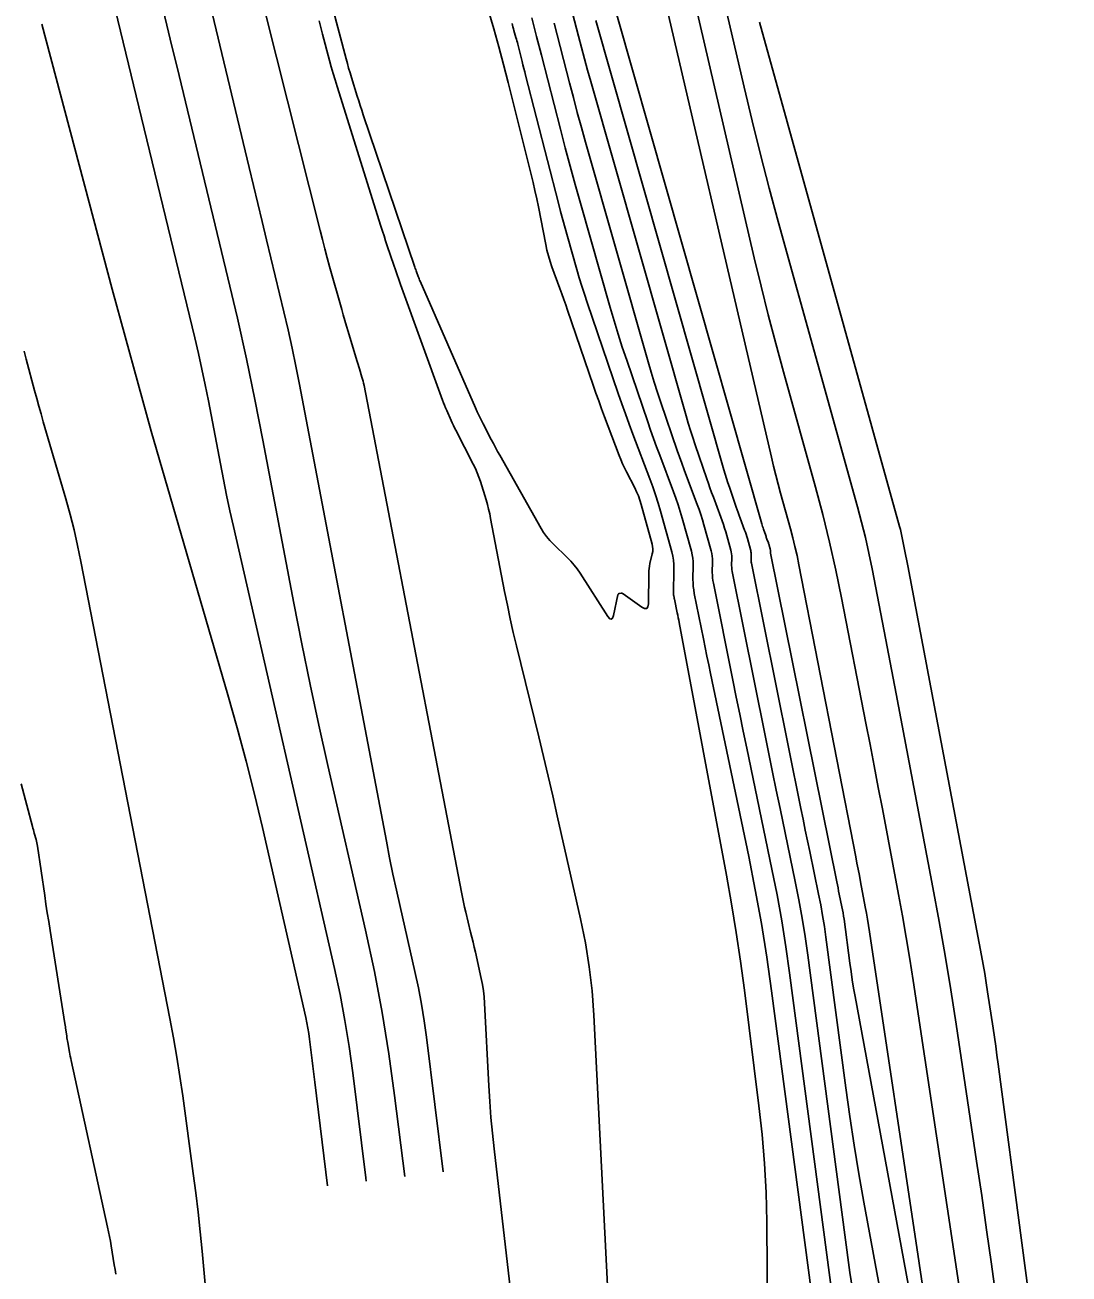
# Model space of a CAD drawing. Extents: x 1768942 to 1774819, y 723037 to 732099.
# Drawn here: x 1770775.7 to 1770854.5, y 725920.2 to 726014.5 of the extents above; entities that cross this region are included whole.
import ezdxf

# ---------------------------------------------------------------- set-up
doc = ezdxf.new("R2010")
doc.units = 0
doc.layers.add('R_Contours', color=7, linetype='Continuous')

msp = doc.modelspace()

# ---------------------------------------------------------------- linework, layer by layer
at = {"layer": 'R_Contours'}
for points in [[(1770788.143, 726038.115), (1770797.995, 725998.943), (1770798.169, 725998.261), (1770798.348, 725997.58), (1770798.532, 725996.901), (1770798.72, 725996.223), (1770799.627, 725992.996), (1770799.746, 725992.578), (1770799.866, 725992.16), (1770799.989, 725991.744), (1770800.114, 725991.327), (1770800.775, 725989.145), (1770800.822, 725988.988), (1770800.87, 725988.832), (1770800.918, 725988.675), (1770800.966, 725988.519), (1770801.157, 725987.894), (1770801.203, 725987.737), (1770801.245, 725987.579), (1770801.282, 725987.42), (1770801.315, 725987.26), (1770808.663, 725949.032), (1770808.739, 725948.651), (1770808.819, 725948.271), (1770808.904, 725947.891), (1770808.994, 725947.513), (1770809.364, 725946.002), (1770809.455, 725945.624), (1770809.545, 725945.246), (1770809.633, 725944.867), (1770809.72, 725944.488), (1770810.167, 725942.506), (1770810.26, 725942.048), (1770810.333, 725941.588), (1770810.386, 725941.124), (1770810.42, 725940.658), (1770810.736, 725934.416), (1770810.807, 725933.221), (1770810.896, 725932.027), (1770811.005, 725930.835), (1770811.133, 725929.645), (1770815.518, 725891.687)], [(1770807.289, 725927.928), (1770806.027, 725938.075), (1770805.856, 725939.321), (1770805.654, 725940.562), (1770805.421, 725941.797), (1770805.156, 725943.026), (1770804.035, 725947.933), (1770803.76, 725949.161), (1770803.497, 725950.391), (1770803.245, 725951.624), (1770803.004, 725952.859), (1770796.448, 725987.331), (1770796.178, 725988.706), (1770795.891, 725990.078), (1770795.586, 725991.446), (1770795.265, 725992.81), (1770793.947, 725998.259), (1770793.618, 725999.621), (1770793.29, 726000.984), (1770792.963, 726002.347), (1770792.636, 726003.71), (1770785.155, 726034.996)], [(1770779.115, 726029.8), (1770788.541, 725990.84), (1770788.818, 725989.661), (1770789.081, 725988.479), (1770789.329, 725987.294), (1770789.563, 725986.106), (1770790.468, 725981.346), (1770790.7, 725980.157), (1770790.942, 725978.971), (1770791.196, 725977.787), (1770791.46, 725976.605), (1770799.082, 725943.256), (1770799.502, 725941.304), (1770799.873, 725939.343), (1770800.194, 725937.374), (1770800.465, 725935.395), (1770801.451, 725927.465), (1770801.481, 725927.223)], [(1770796.696, 726024.236), (1770799.959, 726011.897), (1770800.055, 726011.543), (1770800.154, 726011.19), (1770800.258, 726010.838), (1770800.366, 726010.487), (1770800.805, 726009.087), (1770800.916, 726008.737), (1770801.029, 726008.388), (1770801.144, 726008.04), (1770801.26, 726007.692), (1770805.154, 725996.179), (1770805.185, 725996.09), (1770805.215, 725996.002), (1770805.247, 725995.913), (1770805.278, 725995.825), (1770805.406, 725995.473), (1770805.439, 725995.385), (1770805.473, 725995.298), (1770805.508, 725995.211), (1770805.545, 725995.125), (1770809.728, 725985.569), (1770809.865, 725985.263), (1770810.007, 725984.96), (1770810.153, 725984.659), (1770810.305, 725984.36), (1770810.922, 725983.169), (1770811.077, 725982.872), (1770811.235, 725982.576), (1770811.396, 725982.282), (1770811.56, 725981.99), (1770814.678, 725976.47), (1770814.874, 725976.151), (1770815.091, 725975.85), (1770815.329, 725975.565), (1770815.589, 725975.296), (1770816.672, 725974.256), (1770816.935, 725973.989), (1770817.18, 725973.708), (1770817.408, 725973.413), (1770817.62, 725973.104), (1770819.727, 725969.827), (1770819.865, 725969.656), (1770819.981, 725969.612), (1770820.074, 725969.694), (1770820.143, 725969.902), (1770820.476, 725971.456), (1770820.488, 725971.491), (1770820.507, 725971.517), (1770820.535, 725971.537), (1770820.57, 725971.548), (1770820.724, 725971.578), (1770820.762, 725971.582), (1770820.798, 725971.578), (1770820.833, 725971.567), (1770820.866, 725971.547), (1770822.283, 725970.533), (1770822.499, 725970.417), (1770822.655, 725970.42), (1770822.749, 725970.543), (1770822.783, 725970.787), (1770822.806, 725973.069), (1770822.813, 725973.258), (1770822.831, 725973.445), (1770822.859, 725973.631), (1770822.898, 725973.816), (1770823.074, 725974.553), (1770823.107, 725974.737), (1770823.115, 725974.92), (1770823.101, 725975.103), (1770823.062, 725975.286), (1770822.239, 725978.28), (1770822.14, 725978.604), (1770822.026, 725978.922), (1770821.894, 725979.233), (1770821.747, 725979.538), (1770821.123, 725980.746), (1770820.972, 725981.05), (1770820.829, 725981.357), (1770820.696, 725981.669), (1770820.571, 725981.985), (1770819.47, 725984.902), (1770819.248, 725985.495), (1770819.032, 725986.089), (1770818.82, 725986.686), (1770818.613, 725987.284), (1770816.683, 725992.934), (1770816.541, 725993.346), (1770816.397, 725993.757), (1770816.251, 725994.167), (1770816.102, 725994.576), (1770815.501, 725996.212), (1770815.36, 725996.623), (1770815.234, 725997.038), (1770815.126, 725997.459), (1770815.033, 725997.884), (1770814.474, 726000.729), (1770814.349, 726001.345), (1770814.216, 726001.959), (1770814.075, 726002.571), (1770813.926, 726003.181), (1770812.189, 726010.113), (1770811.842, 726011.469), (1770811.481, 726012.822), (1770811.106, 726014.171), (1770810.718, 726015.517)], [(1770822.751, 726021.916), (1770832.067, 725981.835), (1770832.228, 725981.157), (1770832.397, 725980.48), (1770832.573, 725979.806), (1770832.756, 725979.133), (1770833.503, 725976.445), (1770833.683, 725975.772), (1770833.849, 725975.095), (1770834.003, 725974.415), (1770834.143, 725973.732), (1770838.433, 725951.694), (1770838.525, 725951.223), (1770838.615, 725950.751), (1770838.706, 725950.279), (1770838.795, 725949.807), (1770839.153, 725947.918), (1770839.24, 725947.446), (1770839.323, 725946.973), (1770839.401, 725946.499), (1770839.474, 725946.024), (1770846.98, 725896.025)], [(1770846.442, 725897.464), (1770838.389, 725941.142), (1770838.277, 725941.77), (1770838.173, 725942.4), (1770838.078, 725943.03), (1770837.99, 725943.662), (1770837.551, 725946.98), (1770837.517, 725947.218), (1770837.479, 725947.455), (1770837.437, 725947.692), (1770837.39, 725947.928), (1770837.194, 725948.869), (1770837.145, 725949.104), (1770837.097, 725949.34), (1770837.049, 725949.576), (1770837.001, 725949.811), (1770831.998, 725974.597), (1770831.994, 725974.624), (1770831.991, 725974.651), (1770831.989, 725974.678), (1770831.988, 725974.706), (1770831.99, 725974.815), (1770831.989, 725974.843), (1770831.987, 725974.87), (1770831.982, 725974.897), (1770831.976, 725974.923), (1770831.905, 725975.18), (1770831.89, 725975.232), (1770831.874, 725975.283), (1770831.856, 725975.334), (1770831.838, 725975.384), (1770831.731, 725975.668), (1770831.707, 725975.732), (1770831.683, 725975.796), (1770831.66, 725975.86), (1770831.638, 725975.925), (1770831.475, 725976.402), (1770831.441, 725976.503), (1770831.408, 725976.605), (1770831.377, 725976.707), (1770831.347, 725976.81), (1770819.211, 726019.394)], [(1770847.095, 725913.55), (1770842.771, 725942.352), (1770842.519, 725943.979), (1770842.251, 725945.603), (1770841.968, 725947.224), (1770841.67, 725948.843), (1770840.445, 725955.312), (1770840.138, 725956.929), (1770839.829, 725958.546), (1770839.517, 725960.163), (1770839.204, 725961.779), (1770837.365, 725971.221), (1770836.933, 725973.329), (1770836.46, 725975.427), (1770835.946, 725977.515), (1770835.39, 725979.593), (1770832.974, 725988.291), (1770832.39, 725990.434), (1770831.83, 725992.584), (1770831.292, 725994.739), (1770830.778, 725996.901), (1770825.51, 726019.567)], [(1770849.025, 725918.364), (1770848.676, 725920.956), (1770848.316, 725923.547), (1770847.945, 725926.136), (1770847.562, 725928.723), (1770846.009, 725939.069), (1770845.609, 725941.653), (1770845.184, 725944.233), (1770844.734, 725946.809), (1770844.26, 725949.381), (1770841.496, 725963.979), (1770841.272, 725965.161), (1770841.046, 725966.342), (1770840.818, 725967.524), (1770840.589, 725968.705), (1770839.669, 725973.429), (1770839.428, 725974.607), (1770839.163, 725975.78), (1770838.876, 725976.948), (1770838.565, 725978.11), (1770832.584, 725999.635), (1770831.898, 726002.155), (1770831.239, 726004.681), (1770830.607, 726007.215), (1770830.003, 726009.756), (1770827.638, 726019.932)], [(1770816.635, 726017.02), (1770817.51, 726013.608), (1770817.731, 726012.756), (1770817.958, 726011.905), (1770818.191, 726011.056), (1770818.43, 726010.208), (1770825.623, 725984.969), (1770825.783, 725984.419), (1770825.951, 725983.87), (1770826.127, 725983.324), (1770826.309, 725982.779), (1770827.187, 725980.217), (1770827.307, 725979.869), (1770827.43, 725979.523), (1770827.556, 725979.178), (1770827.685, 725978.834), (1770828.261, 725977.311), (1770828.359, 725977.04), (1770828.452, 725976.768), (1770828.538, 725976.493), (1770828.618, 725976.216), (1770829.002, 725974.835), (1770829.036, 725974.692), (1770829.06, 725974.548), (1770829.073, 725974.403), (1770829.076, 725974.256), (1770829.068, 725973.667), (1770829.07, 725973.52), (1770829.08, 725973.374), (1770829.097, 725973.228), (1770829.123, 725973.083), (1770831.593, 725960.844), (1770831.872, 725959.465), (1770832.154, 725958.087), (1770832.437, 725956.708), (1770832.723, 725955.331), (1770833.871, 725949.821), (1770834.145, 725948.442), (1770834.394, 725947.058), (1770834.616, 725945.669), (1770834.814, 725944.277), (1770837.606, 725923.165), (1770838.001, 725920.314), (1770838.433, 725917.469)], [(1770804.385, 725927.576), (1770803.626, 725933.678), (1770803.196, 725936.816), (1770802.687, 725939.939), (1770802.099, 725943.048), (1770801.433, 725946.144), (1770798.592, 725958.571), (1770797.909, 725961.627), (1770797.254, 725964.688), (1770796.626, 725967.755), (1770796.027, 725970.829), (1770793.687, 725983.133), (1770793.083, 725986.205), (1770792.442, 725989.269), (1770791.762, 725992.325), (1770791.045, 725995.372), (1770787.35, 726010.644), (1770786.688, 726013.384), (1770786.028, 726016.125)], [(1770798.551, 725926.868), (1770797.604, 725934.681), (1770797.554, 725935.089), (1770797.504, 725935.496), (1770797.454, 725935.903), (1770797.404, 725936.311), (1770797.201, 725937.94), (1770797.145, 725938.346), (1770797.079, 725938.751), (1770797.003, 725939.154), (1770796.917, 725939.555), (1770793.64, 725953.891), (1770793.045, 725956.409), (1770792.414, 725958.918), (1770791.745, 725961.417), (1770791.04, 725963.906), (1770786.279, 725980.258), (1770785.255, 725983.814), (1770784.253, 725987.376), (1770783.272, 725990.945), (1770782.312, 725994.519), (1770777.003, 726014.528)], [(1770820.197, 725909.381), (1770818.658, 725939.736), (1770818.526, 725941.569), (1770818.316, 725943.391), (1770818.028, 725945.202), (1770817.662, 725947.003), (1770815.905, 725954.792), (1770815.566, 725956.283), (1770815.219, 725957.771), (1770814.866, 725959.258), (1770814.507, 725960.744), (1770812.829, 725967.603), (1770812.585, 725968.629), (1770812.354, 725969.658), (1770812.135, 725970.689), (1770811.93, 725971.723), (1770810.872, 725977.23), (1770810.799, 725977.582), (1770810.717, 725977.932), (1770810.625, 725978.279), (1770810.525, 725978.624), (1770810.102, 725980), (1770809.989, 725980.341), (1770809.861, 725980.676), (1770809.718, 725981.004), (1770809.561, 725981.327), (1770808.242, 725983.874), (1770808.148, 725984.059), (1770808.057, 725984.245), (1770807.97, 725984.432), (1770807.885, 725984.621), (1770807.553, 725985.38), (1770807.471, 725985.571), (1770807.393, 725985.762), (1770807.318, 725985.955), (1770807.245, 725986.149), (1770804.073, 725994.889), (1770803.942, 725995.252), (1770803.814, 725995.616), (1770803.687, 725995.981), (1770803.562, 725996.346), (1770803.068, 725997.807), (1770802.945, 725998.173), (1770802.825, 725998.54), (1770802.706, 725998.907), (1770802.59, 725999.275), (1770799.281, 726009.82), (1770799.13, 726010.31), (1770798.985, 726010.803), (1770798.845, 726011.297), (1770798.711, 726011.792), (1770798.186, 726013.778), (1770798.054, 726014.274), (1770797.921, 726014.77)], [(1770812.485, 726014.576), (1770812.519, 726014.444), (1770812.555, 726014.313), (1770812.591, 726014.182), (1770812.629, 726014.051), (1770812.782, 726013.528), (1770812.82, 726013.398), (1770812.856, 726013.267), (1770812.892, 726013.135), (1770812.925, 726013.003), (1770813.25, 726011.708), (1770813.315, 726011.449), (1770813.381, 726011.189), (1770813.447, 726010.929), (1770813.513, 726010.67), (1770815.99, 726001.007), (1770816.153, 726000.379), (1770816.32, 725999.752), (1770816.492, 725999.127), (1770816.668, 725998.502), (1770817.379, 725996.006), (1770817.561, 725995.383), (1770817.751, 725994.762), (1770817.949, 725994.145), (1770818.155, 725993.529), (1770820.509, 725986.654), (1770820.777, 725985.883), (1770821.05, 725985.114), (1770821.33, 725984.348), (1770821.615, 725983.583), (1770822.894, 725980.201), (1770823.114, 725979.6), (1770823.319, 725978.995), (1770823.511, 725978.385), (1770823.689, 725977.771), (1770824.54, 725974.702), (1770824.616, 725974.385), (1770824.669, 725974.065), (1770824.699, 725973.743), (1770824.706, 725973.417), (1770824.68, 725971.518), (1770824.681, 725971.486), (1770824.683, 725971.455), (1770824.686, 725971.423), (1770824.692, 725971.392), (1770824.717, 725971.267), (1770824.724, 725971.236), (1770824.73, 725971.204), (1770824.736, 725971.173), (1770824.743, 725971.142), (1770824.96, 725970.099), (1770824.998, 725969.915), (1770825.035, 725969.731), (1770825.071, 725969.546), (1770825.106, 725969.361), (1770828.673, 725950.305), (1770829.061, 725948.143), (1770829.417, 725945.976), (1770829.741, 725943.805), (1770830.032, 725941.628), (1770831.131, 725932.91), (1770831.373, 725930.728), (1770831.551, 725928.542), (1770831.664, 725926.352), (1770831.712, 725924.158), (1770831.918, 725894.832)], [(1770835.592, 725914.991), (1770832.076, 725941.573), (1770831.715, 725944.121), (1770831.308, 725946.66), (1770830.853, 725949.191), (1770830.352, 725951.715), (1770827.477, 725965.518), (1770827.34, 725966.175), (1770827.205, 725966.832), (1770827.071, 725967.489), (1770826.938, 725968.147), (1770826.247, 725971.57), (1770826.201, 725971.832), (1770826.169, 725972.096), (1770826.152, 725972.362), (1770826.148, 725972.628), (1770826.163, 725973.697), (1770826.157, 725973.963), (1770826.132, 725974.226), (1770826.089, 725974.487), (1770826.027, 725974.746), (1770825.332, 725977.253), (1770825.187, 725977.754), (1770825.03, 725978.252), (1770824.862, 725978.747), (1770824.683, 725979.237), (1770823.638, 725982), (1770823.405, 725982.625), (1770823.177, 725983.251), (1770822.953, 725983.879), (1770822.735, 725984.508), (1770821.143, 725989.157), (1770820.813, 725990.144), (1770820.495, 725991.135), (1770820.19, 725992.13), (1770819.898, 725993.129), (1770817.649, 726001.023), (1770817.257, 726002.413), (1770816.875, 726003.806), (1770816.503, 726005.201), (1770816.14, 726006.599), (1770814.705, 726012.195), (1770814.346, 726013.594), (1770813.985, 726014.993)], [(1770815.67, 726014.608), (1770816.825, 726010.104), (1770817.117, 726008.979), (1770817.417, 726007.855), (1770817.724, 726006.734), (1770818.039, 726005.616), (1770822.76, 725989.049), (1770822.987, 725988.274), (1770823.223, 725987.502), (1770823.47, 725986.734), (1770823.726, 725985.968), (1770824.961, 725982.362), (1770825.13, 725981.874), (1770825.303, 725981.387), (1770825.48, 725980.901), (1770825.661, 725980.417), (1770826.472, 725978.274), (1770826.611, 725977.893), (1770826.741, 725977.51), (1770826.862, 725977.124), (1770826.975, 725976.735), (1770827.514, 725974.79), (1770827.562, 725974.59), (1770827.596, 725974.387), (1770827.615, 725974.183), (1770827.619, 725973.976), (1770827.608, 725973.147), (1770827.611, 725972.941), (1770827.625, 725972.735), (1770827.649, 725972.53), (1770827.685, 725972.327), (1770829.158, 725965.027), (1770829.418, 725963.743), (1770829.68, 725962.459), (1770829.944, 725961.176), (1770830.211, 725959.893), (1770832.111, 725950.768), (1770832.499, 725948.817), (1770832.851, 725946.859), (1770833.166, 725944.895), (1770833.445, 725942.925), (1770838.117, 725907.596)], [(1770818.82, 726014.801), (1770828.485, 725980.89), (1770828.58, 725980.563), (1770828.68, 725980.238), (1770828.784, 725979.913), (1770828.892, 725979.591), (1770829.412, 725978.071), (1770829.484, 725977.865), (1770829.557, 725977.66), (1770829.631, 725977.455), (1770829.708, 725977.251), (1770830.049, 725976.347), (1770830.108, 725976.187), (1770830.163, 725976.025), (1770830.214, 725975.862), (1770830.261, 725975.698), (1770830.489, 725974.879), (1770830.509, 725974.794), (1770830.523, 725974.709), (1770830.531, 725974.623), (1770830.533, 725974.536), (1770830.528, 725974.186), (1770830.529, 725974.099), (1770830.535, 725974.012), (1770830.546, 725973.926), (1770830.561, 725973.84), (1770834.297, 725955.328), (1770834.46, 725954.52), (1770834.625, 725953.713), (1770834.791, 725952.906), (1770834.959, 725952.1), (1770835.63, 725948.874), (1770835.791, 725948.067), (1770835.936, 725947.256), (1770836.067, 725946.444), (1770836.182, 725945.628), (1770837.686, 725934.261), (1770837.986, 725932.096), (1770838.314, 725929.936), (1770838.669, 725927.78), (1770839.052, 725925.628), (1770843.091, 725903.719)], [(1770854.536, 725895.602), (1770849.186, 725936.031), (1770849.094, 725936.717), (1770848.999, 725937.402), (1770848.901, 725938.086), (1770848.8, 725938.771), (1770848.389, 725941.507), (1770848.283, 725942.191), (1770848.17, 725942.873), (1770848.052, 725943.554), (1770847.926, 725944.235), (1770842.359, 725973.639), (1770842.312, 725973.889), (1770842.264, 725974.139), (1770842.216, 725974.389), (1770842.168, 725974.638), (1770841.973, 725975.637), (1770841.922, 725975.886), (1770841.866, 725976.134), (1770841.805, 725976.381), (1770841.74, 725976.626), (1770831.164, 726014.685)], [(1770775.665, 725989.837), (1770775.817, 725989.244), (1770776.444, 725986.878), (1770776.603, 725986.287), (1770776.765, 725985.698), (1770776.931, 725985.109), (1770777.1, 725984.521), (1770778.795, 725978.7), (1770779.121, 725977.531), (1770779.42, 725976.356), (1770779.693, 725975.173), (1770779.939, 725973.985), (1770786.664, 725939.481), (1770786.936, 725938.029), (1770787.187, 725936.573), (1770787.417, 725935.114), (1770787.626, 725933.652), (1770788.419, 725927.795), (1770788.61, 725926.33), (1770788.784, 725924.864), (1770788.942, 725923.395), (1770789.084, 725921.924), (1770792.3, 725886.652)], [(1770782.582, 725920.186), (1770782.515, 725920.541), (1770782.454, 725920.899), (1770782.226, 725922.329), (1770782.166, 725922.687), (1770782.101, 725923.043), (1770782.031, 725923.398), (1770781.956, 725923.752), (1770779.202, 725936.323), (1770779.168, 725936.481), (1770779.136, 725936.639), (1770779.106, 725936.798), (1770779.076, 725936.957), (1770778.949, 725937.674), (1770778.928, 725937.794), (1770778.909, 725937.913), (1770778.89, 725938.033), (1770778.872, 725938.153), (1770778.804, 725938.633), (1770778.787, 725938.753), (1770778.769, 725938.872), (1770778.751, 725938.992), (1770778.732, 725939.112), (1770777.613, 725946.142), (1770777.509, 725946.801), (1770777.406, 725947.46), (1770777.305, 725948.12), (1770777.207, 725948.78), (1770776.655, 725952.489), (1770776.635, 725952.615), (1770776.611, 725952.741), (1770776.583, 725952.866), (1770776.552, 725952.99), (1770776.419, 725953.485), (1770776.386, 725953.609), (1770776.353, 725953.733), (1770776.32, 725953.856), (1770776.287, 725953.98), (1770775.431, 725957.196)]]:
    msp.add_lwpolyline(points, dxfattribs=at)

doc.saveas('drawing.dxf')
